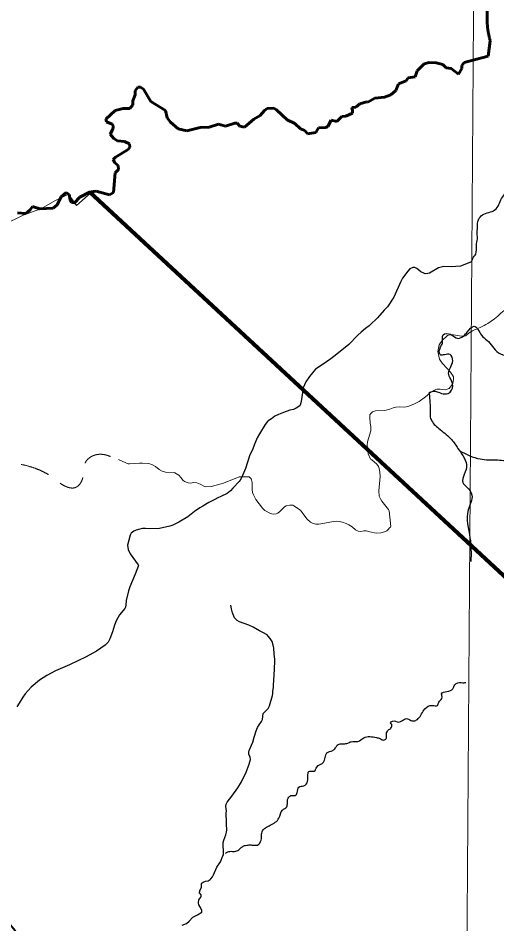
# Model space of a CAD drawing. Extents: x -1643653 to 4543381, y 1624270 to 13878484.
# Drawn here: x 765291 to 775121, y 8952617 to 8971219 of the extents above; entities that cross this region are included whole.
import ezdxf

# ---------------------------------------------------------------- set-up
doc = ezdxf.new("R2010")
doc.units = 0
doc.header["$LTSCALE"] = 200
doc.linetypes.add('LONG_DASH_SHORT_DASH', pattern=[9.9, 6, -1.2, 1.5, -1.2])
doc.linetypes.add('MEDIUM_DASHED', pattern=[4.5, 3, -1.5])
for name, color, linetype, lineweight in [('1', 7, 'Continuous', 13), ('12', 7, 'Continuous', 25), ('14', 7, 'Continuous', 13), ('23', 7, 'Continuous', 13), ('24', 7, 'Continuous', 25), ('27', 7, 'Continuous', 13), ('60', 7, 'Continuous', 13), ('7', 7, 'LONG_DASH_SHORT_DASH', 60), ('9', 7, 'Continuous', 90)]:
    doc.layers.add(name, color=color, linetype=linetype, lineweight=lineweight)

msp = doc.modelspace()

# ---------------------------------------------------------------- linework, layer by layer
at = {"layer": '1'}
msp.add_lwpolyline([(774987.1, 9020818), (774482.3, 8948876), (774053.6, 8890875.3)], dxfattribs=at)
at = {"layer": '12'}
for points in [[(774602.8, 8966212.5), (774370.7, 8966124.8), (774184.7, 8966111.3), (774031.1, 8966116.6), (773948.1, 8966097.8), (773922.9, 8966088.1), (773734.5, 8965984.2), (773704.8, 8965975.9), (773650.9, 8965970.6), (773623.9, 8965977.8), (773560.7, 8966008.8), (773479, 8966075.7), (773439.6, 8966096.6), (773393, 8966094.2), (773335, 8966071.3), (773293.9, 8966023.7), (773184.1, 8965877.3), (773145.7, 8965807.8), (773003.6, 8965491.1)], [(773003.6, 8965491.1), (772876.2, 8965286.3), (772809.7, 8965219.7), (772672.2, 8965060.2), (772515.1, 8964915.2)], [(772426.4, 8964842.6), (772337.8, 8964772.3), (772263.7, 8964708.4), (772084.4, 8964518.9), (771833.6, 8964315.8), (771711.8, 8964222.2), (771534.3, 8964097.1), (771396.4, 8964007.7), (771274.5, 8963860.1), (771199.1, 8963749.2), (771141.5, 8963622.8), (771105.7, 8963344.6), (771081.7, 8963269.8), (771074.7, 8963258.2), (770999.5, 8963208), (770945.5, 8963184.3), (770869.5, 8963164), (770742.6, 8963121.2), (770635.7, 8963077.9), (770560.9, 8963040.8)], [(772515.1, 8964915.2), (772499.2, 8964900.5), (772426.4, 8964842.6)], [(770560.9, 8963040.8), (770490.9, 8962987.5), (770421.9, 8962947.2), (770408.9, 8962935.6), (770366.5, 8962874.9), (770244.3, 8962682.3), (770199.7, 8962601.9), (770148.4, 8962480.4), (770094.7, 8962338.8), (770049.8, 8962251.6), (769957.7, 8961966), (769897.3, 8961825.1), (769895.5, 8961821.4)], [(769895.5, 8961821.4), (769849.6, 8961727.8), (769830.8, 8961702.9), (769701.8, 8961561.9), (769648.4, 8961508.8), (769580, 8961456.2), (769454.6, 8961393.3), (769388.8, 8961365), (769330.2, 8961329.3), (769209.1, 8961270.5), (769085.3, 8961193.8), (769019.7, 8961158.9), (768909.9, 8961084.7), (768776.5, 8960976.8), (768592.1, 8960869.1), (768470.6, 8960805), (768406, 8960782.4), (768195.6, 8960736.3), (767989.3, 8960731.8), (767903.5, 8960737.5), (767847.5, 8960735.3), (767787.1, 8960726.2), (767714.1, 8960702.6), (767667, 8960680.7), (767610.8, 8960639.2), (767592.6, 8960602), (767538.1, 8960397.7), (767547.2, 8960306.1), (767590.2, 8960214.1), (767758.1, 8959990.2), (767762.4, 8959977), (767696.8, 8959798.7), (767587.7, 8959540.2), (767557.5, 8959454.7), (767507.7, 8959256.7), (767502.7, 8959172), (767495, 8959123.1), (767479.2, 8959097.1), (767373.3, 8958963.8), (767305.9, 8958839.1), (767269.6, 8958754), (767228.2, 8958616.6), (767175.1, 8958470.8), (767141.5, 8958402.3), (767079.8, 8958339.8), (766901.6, 8958217.8), (766690.4, 8958100.8), (766345.4, 8957933.7), (766056.1, 8957810.9), (766056.1, 8957810.9), (765878.8, 8957715.7), (765733, 8957623.3), (765557.2, 8957477.4), (765435.6, 8957344.7), (765384.6, 8957275.8), (765313.5, 8957149.9), (765262.4, 8957073.2)]]:
    msp.add_lwpolyline(points, dxfattribs=at)
msp.add_spline([(774602.8, 8966212.5), (774625.1, 8966285.1), (774685.9, 8966372.4), (774701.2, 8966556.8), (774721.5, 8966679.8), (774716.6, 8966792.3), (774721.7, 8966925.4), (774742, 8967079.1), (774823.1, 8967176.8), (775081.2, 8967280.7), (775162.2, 8967388.6), (775218, 8967516.9), (775293.9, 8967624.8), (775369.9, 8967707.2), (775476.1, 8967651.5), (775562.1, 8967539.3), (775627.8, 8967437.4), (775693.5, 8967366.1), (775744.1, 8967325.4), (775870.6, 8967362), (775992.1, 8967459.9), (776123.8, 8967604), (776240.2, 8967722.4), (776387, 8967769.3), (776462.9, 8967846.5), (776518.6, 8967892.9), (776528.7, 8967877.6), (776655.3, 8967929.5), (776721.1, 8967991.3), (776781.9, 8968088.9), (776837.6, 8968150.7), (777014.5, 8968373.4), (777167.6, 8968443.8), (777318.5, 8968481), (777359, 8968506.8), (777796.7, 8968526.6)], degree=3, dxfattribs=at)
at = {"layer": '12', "lineweight": 40}
msp.add_spline([(761549.2, 8957020.4), (762383.1, 8955993.9), (763257, 8954902.9), (764214.4, 8953717.3), (766168.2, 8951324.4), (767086.6, 8950171.6), (770317.8, 8946184.2), (771971, 8944146), (773006.3, 8942876.2), (773223.4, 8942642.3), (773373.7, 8942274.8), (774008.3, 8940921.5), (774359, 8940136.3), (774475.8, 8939919.1), (774642.8, 8939785.5), (774893.3, 8939668.5), (775511.2, 8939484.7), (775928.6, 8939267.5), (776078.9, 8939184), (776379.5, 8938916.7), (776680.1, 8938749.6), (776830.4, 8938582.6), (777398.1, 8938348.7), (777899.1, 8938231.7), (778550.4, 8938482.3), (779134.8, 8938866.6), (779452.1, 8939250.8), (779569, 8939384.5), (779685.9, 8939351.1), (779852.9, 8939217.4), (780086.7, 8939217.4), (780604.3, 8939451.3), (781055.2, 8939618.4), (781439.3, 8939618.4), (781823.3, 8939518.1), (782090.5, 8939401.2), (782290.9, 8939367.8), (782524.7, 8939518.1), (782858.7, 8939618.4), (783192.6, 8939651.8), (783509.9, 8939818.9), (783910.7, 8940119.6), (784278.1, 8940336.8), (784625.2, 8940434.5)], degree=3, dxfattribs=at)
at = {"layer": '14'}
for points in [[(774620.5, 8964798.2), (774552, 8964754.1), (774497.2, 8964707.2), (774476.2, 8964695.2), (774450.1, 8964690.5), (774394.7, 8964689.2), (774232.7, 8964714), (774158, 8964713.2), (774105.8, 8964699.1), (773994.6, 8964598.8), (773932.9, 8964507), (773911.9, 8964374.6), (773942.9, 8964213.2), (773994.2, 8964134.2), (774103.2, 8964022.9), (774168.2, 8963946.8), (774212.8, 8963887), (774229.7, 8963853.7), (774231.8, 8963800.7), (774213.5, 8963718), (774191.2, 8963672.8), (774142.2, 8963615.6), (774117.7, 8963602.2), (774067.7, 8963586.8), (773956.1, 8963596.3), (773888.4, 8963596.2), (773868.2, 8963590.6), (773769.8, 8963541.9), (773730.7, 8963512.2), (773695.4, 8963474.2), (773657.7, 8963442.1), (773524.6, 8963343.4), (773414, 8963287.3), (773289.8, 8963243.3), (773233.6, 8963231.9), (773117.2, 8963233.2), (773049.2, 8963229.7), (772993, 8963215.4), (772920.9, 8963184.8), (772820.3, 8963161.7), (772628, 8963156.3), (772569.3, 8963135), (772532, 8963096.5), (772514.8, 8963068.8), (772511, 8963053.4), (772509.9, 8963014.2), (772519.3, 8962901.8), (772530.2, 8962829.1), (772530.2, 8962744.8), (772466.4, 8962514.8), (772454.7, 8962445.9), (772478.2, 8962273.1), (772526.9, 8962157.7), (772552.2, 8962144.9), (772656.8, 8962059.6), (772687.2, 8962011.3), (772704.8, 8961967.7), (772720, 8961896.7), (772724.2, 8961804.3), (772698.8, 8961509.5), (772703.1, 8961401.7), (772729.1, 8961345.6), (772758.4, 8961300.3), (772898.4, 8961124.9), (772908, 8961099)], [(769504.5, 8961665.3), (769487.5, 8961658.5), (769251.6, 8961602.7), (769131.1, 8961591.9), (769030.9, 8961645.2), (768960.7, 8961675.7), (768900.5, 8961678.8), (768827.8, 8961671.3), (768779.8, 8961674.2), (768760.1, 8961679.1), (768709.9, 8961705.2), (768674.2, 8961729.3), (768641.1, 8961776.3), (768592.8, 8961830.4), (768508.4, 8961878.7), (768492.6, 8961884), (768315.7, 8961895.7), (768251, 8961915.3), (768188.7, 8961946.5), (768110.5, 8962008.5), (768052.9, 8962044), (767972.5, 8962069), (767847.7, 8962078.9), (767781.3, 8962078.5), (767574.8, 8962063.8), (767551.9, 8962067.7), (767380.7, 8962143.3), (767352.5, 8962157.3)], [(770761.8, 8961180), (770761.8, 8961180), (770725.9, 8961149.7), (770661.8, 8961084.4), (770620.2, 8961052.8), (770590.7, 8961040.3), (770525.6, 8961029.4), (770470, 8961043.8), (770359.6, 8961109.8), (770310.3, 8961157.5), (770173.7, 8961335.3), (770121.9, 8961426.2), (770105.7, 8961478.6), (770099.7, 8961534.5), (770094.7, 8961679), (770084.1, 8961735), (770073.2, 8961758.8), (770037.8, 8961795.6), (769829.7, 8961795.7), (769504.5, 8961665.3)], [(772908, 8961099), (772941.6, 8960777), (772936.2, 8960765.8), (772913.4, 8960750.9), (772887.3, 8960714.7), (772862.2, 8960689.3), (772811.5, 8960668.2), (772739.1, 8960646.5), (772639.5, 8960641.2), (772515.1, 8960667.5), (772439, 8960688.8), (772386.9, 8960691.5), (772326.5, 8960674.9), (772274.5, 8960681.1), (772220.4, 8960710.5), (772150.5, 8960771.9), (772081.8, 8960810.6), (772025.3, 8960836.6), (771952.7, 8960863.6), (771879.8, 8960881.9), (771823.7, 8960885.7), (771767.5, 8960881.9), (771582.9, 8960843.7), (771462.6, 8960828.6), (771402.4, 8960828.6), (771346.5, 8960836.8), (771292.9, 8960867.6), (771227.8, 8960926.3), (771177, 8960987.5), (771089, 8961111.3), (771077.5, 8961115.8), (771065.7, 8961129), (770953.8, 8961203.7), (770930.2, 8961214.3), (770869.9, 8961218.1), (770794, 8961200.1), (770761.8, 8961180)]]:
    msp.add_lwpolyline(points, dxfattribs=at)
msp.add_spline([(774620.4, 8964798.1), (774933, 8964946), (775463.1, 8965390.5), (775762.3, 8965629.9), (776283.8, 8966339.4), (776454.8, 8966655.7), (776454.8, 8966972.1), (776574.4, 8967408.1), (776779.6, 8967895.3), (777318.2, 8968348.4), (777728.6, 8968425.4)], degree=3, dxfattribs=at)
at = {"layer": '14', "linetype": 'MEDIUM_DASHED'}
msp.add_spline([(762566.7, 8959763.7), (763408.4, 8959695.8), (763753.5, 8959622.6), (764114.2, 8959559.8), (764542.9, 8959669.6), (764741.6, 8959915.3), (764720.7, 8960129.7), (764595.2, 8960323.1), (764490.6, 8960694.3), (764312.9, 8961070.7), (764229.2, 8961536), (764396.5, 8961750.3), (764929.8, 8962053.6), (765541.5, 8962006.5), (766027.7, 8961766), (766283.8, 8961593.5), (766466.8, 8961577.8), (766618.4, 8961776.5), (766670.7, 8962090.2), (766874.6, 8962247), (767287.6, 8962158.1), (767324.2, 8962132)], degree=3, dxfattribs=at)
at = {"layer": '23'}
for points in [[(771181.1, 8968911.9), (771232.2, 8968842.1), (771403.7, 8968873.3), (771403.7, 8968873.3), (771458.9, 8968967.1), (771607.7, 8968969.9), (771652.6, 8968991.1), (771717.4, 8969119.8), (771834.2, 8969096.5), (771935.9, 8969198.1), (772018.4, 8969202.2), (772155.3, 8969264.8), (772159.1, 8969321.5), (772140.8, 8969382.4), (772226.6, 8969390.3), (772308.9, 8969456.7), (772446.2, 8969501.6), (772474.6, 8969493.3), (772618.1, 8969576.7), (772815.2, 8969593.9), (772944.1, 8969641.2), (773047, 8969731.2), (773102.9, 8969872.7), (773255, 8969928.6), (773300.2, 8969990.6), (773443.7, 8970014.5), (773486.8, 8970139.8), (773626, 8970282.5), (773731.8, 8970306), (773871, 8970302.2), (774013.6, 8970267), (774078.7, 8970194.6), (774183.8, 8970183.7), (774331.7, 8970068.2), (774400.2, 8970183.1), (774404.4, 8970245.9), (774447.5, 8970308.5), (774942, 8970436.7), (774985.7, 8970742.8)], [(771181.1, 8968911.9), (771232.2, 8968842.1), (771403.7, 8968873.3), (771403.7, 8968873.3), (771458.9, 8968967.1), (771607.7, 8968969.9), (771652.6, 8968991.1), (771717.4, 8969119.8), (771834.2, 8969096.5), (771935.9, 8969198.1), (772018.4, 8969202.2), (772155.3, 8969264.8), (772159.1, 8969321.5), (772140.8, 8969382.4), (772226.6, 8969390.3), (772308.9, 8969456.7), (772446.2, 8969501.6), (772474.6, 8969493.3), (772618.1, 8969576.7), (772815.2, 8969593.9), (772944.1, 8969641.2), (773047, 8969731.2), (773102.9, 8969872.7), (773255, 8969928.6), (773300.2, 8969990.6), (773443.7, 8970014.5), (773486.8, 8970139.8), (773626, 8970282.5), (773731.8, 8970306), (773871, 8970302.2), (774013.6, 8970267), (774078.7, 8970194.6), (774183.8, 8970183.7), (774331.7, 8970068.2), (774400.2, 8970183.1), (774404.4, 8970245.9), (774447.5, 8970308.5), (774942, 8970436.7), (774985.7, 8970742.8)], [(766765.2, 8967645.4), (766891.7, 8967665.8), (767167.3, 8967590.9), (767251.2, 8967635.7), (767286.9, 8968042.4), (767349.5, 8968109.5), (767345.6, 8968191.3), (767279.1, 8968250.1), (767245.9, 8968314.6), (767289.2, 8968361.8), (767551.4, 8968522.1), (767582.5, 8968572), (767574.6, 8968639.5), (767477, 8968686.3), (767331.7, 8968698.3), (767257.5, 8968745.1), (767180.2, 8968833.8), (767230, 8968925.1), (767251.4, 8969001.3), (767220.2, 8969040.4), (767106.6, 8969091.4), (767091, 8969146.1), (767283.1, 8969319.4), (767449.7, 8969360.5), (767587.1, 8969360.8), (767645.6, 8969438.8), (767649.7, 8969517), (767696.7, 8969642.2), (767696.8, 8969728.3), (767747.7, 8969798.6), (767806.5, 8969798.6), (767865.2, 8969759.6), (768016.5, 8969507.1), (768313.9, 8969319.5), (768350.3, 8969169.2), (768422.8, 8969081.5), (768576.7, 8968943.6), (768753.5, 8968906.8), (769027.6, 8968973.2), (769212.3, 8968980.6), (769403.2, 8969038.4), (769546.6, 8969001.4), (769742.5, 8969063.8), (769785.4, 8969059.9), (769844.5, 8969001.3), (769938.3, 8968981.8), (770128.5, 8969144.1), (770257.8, 8969222.4), (770348, 8969324.1), (770402.7, 8969363), (770539.7, 8969371), (770598.9, 8969335.8), (770812.7, 8969130.4), (770975.1, 8969053.6), (771089, 8968946.3), (771181.1, 8968911.9)], [(766765.2, 8967645.4), (766891.7, 8967665.8), (767167.3, 8967590.9), (767251.2, 8967635.7), (767286.9, 8968042.4), (767349.5, 8968109.5), (767345.6, 8968191.3), (767279.1, 8968250.1), (767245.9, 8968314.6), (767289.2, 8968361.8), (767551.4, 8968522.1), (767582.5, 8968572), (767574.6, 8968639.5), (767477, 8968686.3), (767331.7, 8968698.3), (767257.5, 8968745.1), (767180.2, 8968833.8), (767230, 8968925.1), (767251.4, 8969001.3), (767220.2, 8969040.4), (767106.6, 8969091.4), (767091, 8969146.1), (767283.1, 8969319.4), (767449.7, 8969360.5), (767587.1, 8969360.8), (767645.6, 8969438.8), (767649.7, 8969517), (767696.7, 8969642.2), (767696.8, 8969728.3), (767747.7, 8969798.6), (767806.5, 8969798.6), (767865.2, 8969759.6), (768016.5, 8969507.1), (768313.9, 8969319.5), (768350.3, 8969169.2), (768422.8, 8969081.5), (768576.7, 8968943.6), (768753.5, 8968906.8), (769027.6, 8968973.2), (769212.3, 8968980.6), (769403.2, 8969038.4), (769546.6, 8969001.4), (769742.5, 8969063.8), (769785.4, 8969059.9), (769844.5, 8969001.3), (769938.3, 8968981.8), (770128.5, 8969144.1), (770257.8, 8969222.4), (770348, 8969324.1), (770402.7, 8969363), (770539.7, 8969371), (770598.9, 8969335.8), (770812.7, 8969130.4), (770975.1, 8969053.6), (771089, 8968946.3), (771181.1, 8968911.9)], [(779222.2, 8951211.2), (778550.6, 8954494.6), (776378.1, 8958732.8), (766765.2, 8967645.4)], [(779222.2, 8951211.2), (778550.6, 8954494.6), (776378.1, 8958732.8), (766765.2, 8967645.4)]]:
    msp.add_lwpolyline(points, dxfattribs=at)
msp.add_spline([(774985.7, 8970742.8), (774935.6, 8970978.9), (774927.1, 8971504.1), (774899.9, 8971837.9), (774747.8, 8972226.8), (774763.5, 8972712.9), (774815.3, 8972749.7), (774914.1, 8973066.6), (774916.5, 8973418.2)], degree=3, dxfattribs=at)
msp.add_spline([(774985.7, 8970742.8), (774935.6, 8970978.9), (774927.1, 8971504.1), (774899.9, 8971837.9), (774747.8, 8972226.8), (774763.5, 8972712.9), (774815.3, 8972749.7), (774914.1, 8973066.6), (774916.5, 8973418.2)], degree=3, dxfattribs=at)
at = {"layer": '24'}
for points in [[(769504.7, 8954037.1), (769510.6, 8954046.8), (769502, 8954291.1), (769515.2, 8954337.1), (769555.5, 8954446.1), (769572, 8954502.6), (769578.8, 8954546), (769572.1, 8954656.4), (769570.7, 8954765.9), (769561.2, 8954831.6), (769561.4, 8954889.7), (769566.2, 8954940.1), (769559.1, 8955029.8), (769563.1, 8955073.9), (769584.9, 8955116.7), (769680.8, 8955238.5), (769801.4, 8955409.3), (769875.1, 8955536), (769970.4, 8955733.1), (770035, 8955894.2), (770060.3, 8955994.6), (770054.7, 8956046.6), (770031.1, 8956092.8), (770026.8, 8956108.2), (770026.3, 8956140.4), (770033, 8956176.7), (770109.8, 8956352.1), (770134.4, 8956450.7), (770176, 8956578.3), (770205.8, 8956651.7), (770237.8, 8956707.3), (770290.5, 8956773.3), (770311.3, 8956815.5), (770325, 8956934.1), (770342.9, 8956959.6), (770424.5, 8957039.8), (770450.8, 8957094.5), (770512.4, 8957308.6), (770520.2, 8957348.7), (770523.1, 8957397.3), (770533.6, 8957470.1), (770535.7, 8957545.8), (770542.7, 8957594.2), (770547.3, 8957757.9), (770555.3, 8957823), (770559.1, 8958047.7), (770545.7, 8958163.7), (770542.9, 8958280.6), (770527.6, 8958343.7), (770504.8, 8958412.8), (770469.3, 8958477), (770427.5, 8958528.7), (770402.9, 8958550.3), (770312.3, 8958602.6), (770243.8, 8958633.3), (770118.7, 8958710.5), (770027.6, 8958749.1), (769834.5, 8958820.9), (769786.7, 8958847.2), (769736.7, 8958902.4), (769691.5, 8959002.1), (769669.4, 8959086.5), (769658.8, 8959160)], [(769194.6, 8953503.5), (769236.9, 8953525.4), (769251.2, 8953538.9), (769279.9, 8953580), (769304.1, 8953627.3), (769370.1, 8953783.8), (769442.9, 8953893.1), (769491.4, 8954015.1), (769504.7, 8954037.1)], [(768657.1, 8952591.4), (768749.7, 8952621.2), (768800.7, 8952669.2), (768878.1, 8952754.6), (768973.8, 8952803.2), (769060, 8952859.2), (769063.1, 8952875.7), (769060, 8952894.5), (769035.2, 8952954.3), (768999.6, 8953006.3), (768996, 8953049.4), (769003.8, 8953113.7), (769042.7, 8953163), (769049.1, 8953178.6), (769050, 8953197.5), (769046.1, 8953212.2), (769015.7, 8953255.6), (769013.3, 8953265.3), (769030.7, 8953318.4), (769059.5, 8953367.2), (769059.5, 8953392.6), (769053.2, 8953413.2), (769058.3, 8953443.6), (769066.7, 8953457.3), (769089.9, 8953473.2), (769136.5, 8953491), (769194.6, 8953503.5)]]:
    msp.add_lwpolyline(points, dxfattribs=at)
for points in [[(773723.7, 8963521.6), (773816.2, 8963558.7), (773982.7, 8963512.4), (774121.4, 8963512.4), (774213.9, 8963669.7), (774130.6, 8963928.8), (774213.9, 8964178.7), (774158.4, 8964308.3), (773954.9, 8964308.3), (773964.2, 8964465.6), (774001.2, 8964539.7), (774019.6, 8964715.5), (774167.6, 8964724.8), (774324.9, 8964641.5), (774445.1, 8964697), (774509.8, 8964771), (774657.8, 8964891.3), (774805.8, 8964706.3), (774916.8, 8964604.5), (775157.3, 8964345.3), (775333, 8964289.8), (775629, 8964474.9), (775924.9, 8964697), (776202.4, 8964993.2), (776452.1, 8965261.5), (776627.8, 8965511.4), (776609.3, 8965835.3), (776859.1, 8966048.2), (777534.2, 8966325.8), (778061.4, 8966677.5), (778819.8, 8967214.3), (778893.8, 8967815.9)], [(773730.1, 8963507.9), (773749.8, 8963132.6), (773749.8, 8963043.7), (773779.4, 8962954.8), (773957.1, 8962767.2), (774194, 8962559.8), (774322.3, 8962382), (774421, 8962233.9), (774499.9, 8962046.2), (774450.6, 8961848.7), (774421, 8961680.8), (774499.9, 8961591.9), (774608.5, 8961424), (774529.5, 8961117.9), (774569, 8960545), (774588.7, 8960061.1)], [(774355.8, 8962333), (774776.3, 8962164.7), (775131.6, 8962145), (775457.3, 8962085.7), (775635, 8961977.1), (775891.6, 8961769.7), (776108.7, 8961394.4), (776276.5, 8961167.2), (776276.5, 8960900.6), (776296.2, 8960515.4)], [(769551.2, 8954071.5), (769572.7, 8954085.9), (769665.8, 8954107.4), (769759, 8954107.4), (769837.8, 8954150.4), (769895.1, 8954200.6), (769959.5, 8954229.2), (770016.8, 8954236.4), (770095.7, 8954236.4), (770203.1, 8954236.4), (770281.9, 8954336.8), (770289.1, 8954430), (770310.6, 8954530.3), (770367.9, 8954587.7), (770468.2, 8954645), (770647.3, 8954788.4), (770718.9, 8954953.3), (770804.9, 8955017.8), (770819.2, 8955111), (770847.9, 8955218.5), (770912.4, 8955254.3), (770984, 8955254.3), (771019.8, 8955311.7), (771055.6, 8955426.4), (771155.9, 8955455.1), (771234.7, 8955541.1), (771277.7, 8955756.1), (771370.9, 8955756.1), (771421, 8955835), (771564.3, 8955935.4), (771628.8, 8956128.9), (771750.6, 8956179.1), (771807.9, 8956229.3), (771843.7, 8956286.6), (771922.5, 8956315.3), (771979.8, 8956315.3), (772058.6, 8956329.6), (772130.2, 8956358.3), (772266.4, 8956365.5), (772388.2, 8956437.2), (772646.1, 8956444.3), (772717.7, 8956422.8), (772782.2, 8956394.2), (772839.5, 8956408.5), (772853.8, 8956465.8), (772853.8, 8956516), (772889.6, 8956594.9), (772947, 8956637.9), (772961.3, 8956709.6), (772939.8, 8956745.4), (772975.6, 8956781.2), (773104.6, 8956759.8), (773262.2, 8956831.4), (773355.3, 8956795.6), (773434.1, 8956788.4), (773505.8, 8956831.4), (773641.9, 8957032.2), (773799.5, 8957103.8), (773899.8, 8957103.8), (773928.4, 8957168.4), (773992.9, 8957247.2), (773992.9, 8957304.6), (773985.7, 8957340.4), (774093.2, 8957390.6), (774215, 8957440.8), (774258, 8957526.8), (774322.5, 8957569.8), (774451.4, 8957569.8), (774480.1, 8957577)]]:
    msp.add_spline(points, degree=3, dxfattribs=at)
at = {"layer": '27'}
msp.add_lwpolyline([(779222.2, 8951211.2), (778550.6, 8954494.6), (776378.1, 8958732.8), (766764.9, 8967647.5), (766787.5, 8967636.5), (766488.5, 8967370.6), (766322.4, 8967603.2), (766056.6, 8967470.3), (765757.6, 8967304.1), (765392.2, 8967171.1), (764993.5, 8966971.7)], dxfattribs=at)
at = {"layer": '60', "lineweight": 25}
msp.add_spline([(814781, 9009175.5), (814787.2, 9009173.4), (814796.9, 9009173.4), (814799.4, 9009172.4), (814805.1, 9009174.5), (814805.6, 9009176.5), (814811.7, 9009179.5), (814811.7, 9009179.5), (814801.5, 9009181), (814790.7, 9009181.5), (814784.1, 9009183.1), (814777.4, 9009185.1), (814778.4, 9009175.5)], degree=3, dxfattribs=at)
at = {"layer": '7'}
for points in [[(771181.1, 8968911.9), (771232.2, 8968842.1), (771403.7, 8968873.3), (771403.7, 8968873.3), (771458.9, 8968967.1), (771607.7, 8968969.9), (771652.6, 8968991.1), (771717.4, 8969119.8), (771834.2, 8969096.5), (771935.9, 8969198.1), (772018.4, 8969202.2), (772155.3, 8969264.8), (772159.1, 8969321.5), (772140.8, 8969382.4), (772226.6, 8969390.3), (772308.9, 8969456.7), (772446.2, 8969501.6), (772474.6, 8969493.3), (772618.1, 8969576.7), (772815.2, 8969593.9), (772944.1, 8969641.2), (773047, 8969731.2), (773102.9, 8969872.7), (773255, 8969928.6), (773300.2, 8969990.6), (773443.7, 8970014.5), (773486.8, 8970139.8), (773626, 8970282.5), (773731.8, 8970306), (773871, 8970302.2), (774013.6, 8970267), (774078.7, 8970194.6), (774183.8, 8970183.7), (774331.7, 8970068.2), (774400.2, 8970183.1), (774404.4, 8970245.9), (774447.5, 8970308.5), (774942, 8970436.7), (774983.4, 8970753.6)], [(771181.1, 8968911.9), (771232.2, 8968842.1), (771403.7, 8968873.3), (771403.7, 8968873.3), (771458.9, 8968967.1), (771607.7, 8968969.9), (771652.6, 8968991.1), (771717.4, 8969119.8), (771834.2, 8969096.5), (771935.9, 8969198.1), (772018.4, 8969202.2), (772155.3, 8969264.8), (772159.1, 8969321.5), (772140.8, 8969382.4), (772226.6, 8969390.3), (772308.9, 8969456.7), (772446.2, 8969501.6), (772474.6, 8969493.3), (772618.1, 8969576.7), (772815.2, 8969593.9), (772944.1, 8969641.2), (773047, 8969731.2), (773102.9, 8969872.7), (773255, 8969928.6), (773300.2, 8969990.6), (773443.7, 8970014.5), (773486.8, 8970139.8), (773626, 8970282.5), (773731.8, 8970306), (773871, 8970302.2), (774013.6, 8970267), (774078.7, 8970194.6), (774183.8, 8970183.7), (774331.7, 8970068.2), (774400.2, 8970183.1), (774404.4, 8970245.9), (774447.5, 8970308.5), (774942, 8970436.7), (774983.4, 8970753.6)], [(765276.9, 8967219.6), (765446.1, 8967207), (765538.2, 8967283.2), (765589.3, 8967353.4), (765738, 8967305.5), (766013.4, 8967316.3), (766092, 8967385.3), (766172.2, 8967546), (766278, 8967639.8), (766338.4, 8967596.9), (766359.9, 8967483.6), (766389.1, 8967431), (766451.6, 8967426.9), (766559.3, 8967541.4), (766759, 8967644.4), (766891.7, 8967665.8), (767167.3, 8967590.9), (767251.2, 8967635.7), (767286.9, 8968042.4), (767349.5, 8968109.5), (767345.6, 8968191.3), (767279.1, 8968250.1), (767245.9, 8968314.6), (767289.2, 8968361.8), (767551.4, 8968522.1), (767582.5, 8968572), (767574.6, 8968639.5), (767477, 8968686.3), (767331.7, 8968698.3), (767257.5, 8968745.1), (767180.2, 8968833.8), (767230, 8968925.1), (767251.4, 8969001.3), (767220.2, 8969040.4), (767106.6, 8969091.4), (767091, 8969146.1), (767283.1, 8969319.4), (767449.7, 8969360.5), (767587.1, 8969360.8), (767645.6, 8969438.8), (767649.7, 8969517), (767696.7, 8969642.2), (767696.8, 8969728.3), (767747.7, 8969798.6), (767806.5, 8969798.6), (767865.2, 8969759.6), (768016.5, 8969507.1), (768313.9, 8969319.5), (768350.3, 8969169.2), (768422.8, 8969081.5), (768576.7, 8968943.6), (768753.5, 8968906.8), (769027.6, 8968973.2), (769212.3, 8968980.6), (769403.2, 8969038.4), (769546.6, 8969001.4), (769742.5, 8969063.8), (769785.4, 8969059.9), (769844.5, 8969001.3), (769938.3, 8968981.8), (770128.5, 8969144.1), (770257.8, 8969222.4), (770348, 8969324.1), (770402.7, 8969363), (770539.7, 8969371), (770598.9, 8969335.8), (770812.7, 8969130.4), (770975.1, 8969053.6), (771089, 8968946.3), (771181.1, 8968911.9)], [(765276.9, 8967219.6), (765446.1, 8967207), (765538.2, 8967283.2), (765589.3, 8967353.4), (765738, 8967305.5), (766013.4, 8967316.3), (766092, 8967385.3), (766172.2, 8967546), (766278, 8967639.8), (766338.4, 8967596.9), (766359.9, 8967483.6), (766389.1, 8967431), (766451.6, 8967426.9), (766559.3, 8967541.4), (766759, 8967644.4), (766836.9, 8967657)]]:
    msp.add_lwpolyline(points, dxfattribs=at)
msp.add_spline([(774985.7, 8970742.8), (774935.6, 8970978.9), (774927.1, 8971504.1), (774899.9, 8971837.9), (774747.8, 8972226.8), (774763.5, 8972712.9), (774815.3, 8972749.7), (774914.1, 8973066.6), (774916.5, 8973418.2)], degree=3, dxfattribs=at)
at = {"layer": '9'}
msp.add_lwpolyline([(779222.2, 8951211.2), (778550.6, 8954494.6), (777527.6, 8956664.6), (776378.1, 8958732.8), (766764.9, 8967647.5)], dxfattribs=at)

doc.saveas('drawing.dxf')
